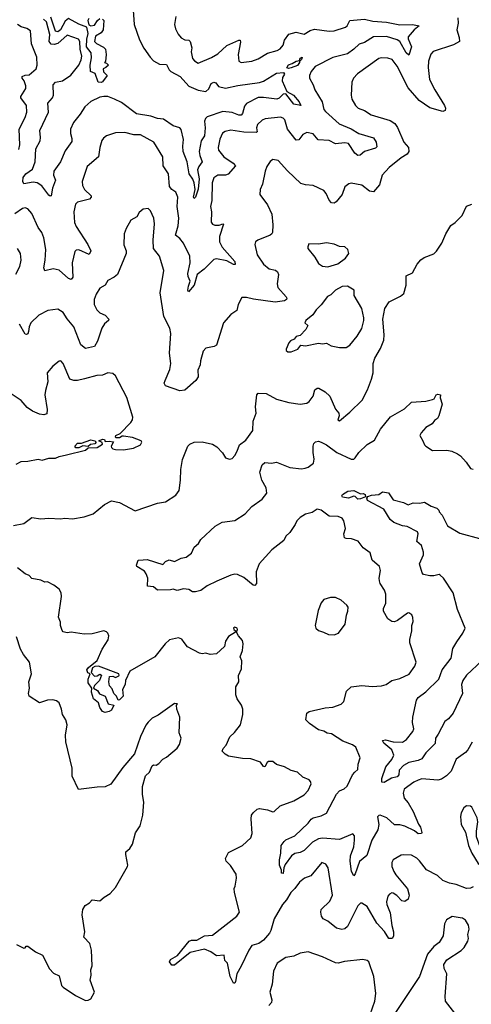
# Model space of a CAD drawing. Extents: x 2199565 to 2323334, y 894172 to 1018966.
# Tile 332 of 440: x 2297963 to 2301412, y 969362 to 976881. Entities that reach past the tile are written whole.
import ezdxf

# ---------------------------------------------------------------- set-up
doc = ezdxf.new("R2010")
doc.units = 0

msp = doc.modelspace()

# ---------------------------------------------------------------- linework, layer by layer
at = {"layer": '0CON10XD'}
for points in [[(2298830.5, 976955), (2298835.8, 976845), (2298878.6, 976728.6), (2298911.9, 976665), (2298958.9, 976595), (2298985, 976567.8), (2299031.5, 976541.5), (2299085, 976538), (2299105, 976497.1), (2299117.8, 976485), (2299187.7, 976447.7), (2299255, 976374), (2299325, 976342.9), (2299385, 976333.8), (2299407.9, 976352.1), (2299425, 976394.5), (2299445, 976404.4), (2299460, 976400), (2299481.3, 976371.3), (2299535, 976358.5), (2299628.9, 976378.9), (2299795, 976401.2), (2299825, 976412.5), (2299925, 976473.8), (2299978.2, 976478.2), (2299985.5, 976465), (2299970.5, 976439.5), (2299967.3, 976415), (2300001.7, 976331.7), (2300053.5, 976305), (2300096.4, 976255), (2300108.8, 976225), (2300055, 976236.5), (2299995.6, 976315.6), (2299975, 976311.8), (2299945, 976281.9), (2299926.2, 976273.8), (2299825, 976287.5), (2299785, 976286.2), (2299695, 976241.1), (2299680.4, 976219.6), (2299664, 976165), (2299655, 976152.8), (2299635, 976152.2), (2299585, 976172.5), (2299515, 976180.3), (2299395, 976140), (2299382.6, 976127.4), (2299373.6, 976105), (2299380.2, 976055), (2299375.2, 975995), (2299348.4, 975955), (2299334.1, 975875), (2299337.2, 975845), (2299356.9, 975795), (2299330.5, 975759.5), (2299321.5, 975735), (2299332.3, 975665), (2299326.2, 975586.2), (2299305.4, 975525), (2299295, 975516.2), (2299290.6, 975525), (2299302.7, 975585), (2299294.7, 975634.7), (2299285, 975664), (2299257.3, 975705), (2299241.2, 975795), (2299211.8, 975875), (2299207.7, 975915), (2299212.9, 975965), (2299195, 976042.5), (2299186, 976055), (2299135, 976070), (2299060.3, 976120.3), (2299015, 976127.5), (2298965.5, 976145.5), (2298855, 976163.3), (2298739.9, 976249.9), (2298686.5, 976273.5)], [(2299155.6, 976905), (2299145.7, 976845), (2299152.4, 976812.4), (2299171.7, 976771.7), (2299195, 976742), (2299225, 976727.5), (2299254.2, 976724.2), (2299263.8, 976715), (2299277.1, 976667.1), (2299271.4, 976635), (2299282.5, 976585), (2299297, 976567), (2299325, 976548), (2299428.3, 976591.7), (2299475, 976621.4), (2299544.7, 976685.3), (2299635.8, 976725.8), (2299646.2, 976725), (2299649.4, 976709.4), (2299630.5, 976615), (2299636, 976565), (2299655, 976553.1), (2299735, 976563.5), (2299785, 976582.5), (2299855.3, 976624.7), (2299930, 976645), (2299952.4, 976657.6), (2299973.8, 976686.2), (2299986.2, 976725), (2300018.1, 976771.9), (2300075, 976786.5), (2300135, 976769.5), (2300181.4, 976798.6), (2300215, 976809.1), (2300325, 976793.3), (2300365, 976795.3), (2300450, 976825), (2300463.1, 976835), (2300485, 976873.8), (2300595, 976885.7), (2300659.5, 976869.5), (2300765, 976862.4), (2300865, 976842), (2300963.6, 976843.6), (2301012.5, 976835), (2300976.2, 976803.8), (2300930.5, 976749.5), (2300930, 976735), (2300954.7, 976675), (2300935, 976609.2), (2300915, 976627.8), (2300864.5, 976715), (2300846.2, 976726.2), (2300765, 976752), (2300665, 976751.1), (2300595, 976707.5), (2300555, 976695.5), (2300515.4, 976655), (2300465, 976621.1), (2300355, 976592.9), (2300218.1, 976525), (2300189.6, 976485), (2300176.7, 976455), (2300175.7, 976435.7), (2300204.2, 976385), (2300216, 976346), (2300273, 976253), (2300285.8, 976195.8), (2300298.9, 976178.9), (2300401.9, 976085), (2300495, 976048.4), (2300553.1, 976013.1), (2300665, 975979.6), (2300684.6, 975945), (2300690.9, 975909.1), (2300679.8, 975900.2), (2300595, 975875.4), (2300562.3, 975847.7), (2300545, 975843.6), (2300521.5, 975861.5), (2300472.5, 975935), (2300445, 975941.5), (2300375, 975934.1), (2300325, 975957.7), (2300242.7, 975962.7), (2300205, 976009.2), (2300155, 976020), (2300125.8, 976004.2), (2300095, 975963.8), (2300075, 975961.2), (2300007.7, 976045), (2299986.8, 976116.8), (2299975, 976129.5), (2299955, 976137.5), (2299836.6, 976123.4), (2299815, 976114.5), (2299778.4, 976081.6), (2299771.2, 976055), (2299777.1, 976025), (2299769.3, 976020.7), (2299675, 976021.6), (2299575, 976038.5), (2299531.5, 976028.5), (2299512.5, 976015), (2299491.7, 975968.3), (2299478.9, 975905), (2299480.6, 975885), (2299521.4, 975835), (2299593.1, 975785), (2299610.6, 975765), (2299555, 975702.4), (2299534.7, 975694.7), (2299475, 975694.6), (2299445.3, 975674.7), (2299433.7, 975636.3), (2299429.3, 975499.3), (2299420.8, 975455), (2299427.5, 975415), (2299424.5, 975334.5), (2299435, 975319.2), (2299452.5, 975312.5), (2299485, 975311.4), (2299513, 975323), (2299519.5, 975319.5), (2299487.5, 975225), (2299489.5, 975185), (2299508.5, 975145), (2299605.3, 975035.3), (2299608.2, 975011.8), (2299595, 975012.3), (2299545, 975039.5), (2299465, 975055.5), (2299445, 975048.9), (2299370.6, 974975), (2299319.2, 974935), (2299294.6, 974855), (2299252.9, 974802.9), (2299247.1, 974815), (2299250.7, 974845), (2299265.7, 974885), (2299249.5, 974919.5), (2299246.8, 974943.2), (2299263.5, 975025), (2299263.1, 975075), (2299214.4, 975175), (2299185, 975211.4), (2299152.5, 975235), (2299172.9, 975307.1), (2299178.4, 975365), (2299164.7, 975455.3), (2299170.8, 975525), (2299155, 975564), (2299124.2, 975585), (2299107.9, 975607.9), (2299098.2, 975705), (2299058.2, 975765), (2299055.4, 975835), (2298986, 975946), (2298885, 976002.7), (2298835, 976002.9), (2298765, 976018.6), (2298695, 976017.5), (2298625, 975994), (2298603, 975977), (2298591.2, 975958.8), (2298574.4, 975905), (2298565.3, 975834.7), (2298479.3, 975760.7), (2298439.4, 975645), (2298443.5, 975615), (2298456.9, 975585), (2298509.2, 975535), (2298509.2, 975525), (2298495, 975511.1), (2298403.2, 975486.8), (2298388.5, 975471.5), (2298376.6, 975413.4), (2298382.5, 975332.5), (2298395, 975302), (2298483.1, 975165), (2298505.8, 975115), (2298492.9, 975087.1), (2298415, 975122.5), (2298395, 975120), (2298385, 975110.8), (2298363.8, 975025), (2298368.2, 974915), (2298355, 974897.1), (2298335, 974904.3), (2298265, 974968), (2298217.3, 974977.3), (2298154.1, 974964.1), (2298146.9, 974986.9), (2298158.5, 975045), (2298161.8, 975125), (2298146.1, 975215), (2298132.9, 975255), (2298104.6, 975295), (2298055, 975400), (2298026, 975436), (2298005, 975445.6), (2297985, 975438.1), (2297925, 975398.9)], [(2298686.5, 976273.5), (2298635, 976295.2), (2298605.9, 976295.9), (2298575, 976289.8), (2298505, 976257.5), (2298460, 976215), (2298425, 976159.1), (2298372.5, 976095), (2298350.8, 976045), (2298351.4, 976011.4), (2298362.1, 975975), (2298359.8, 975950.2), (2298310.3, 975879.7), (2298274.5, 975795), (2298222.5, 975725), (2298221.5, 975695), (2298235.6, 975655), (2298214.4, 975595), (2298203.3, 975536.7), (2298195, 975533.3), (2298185, 975540), (2298132.2, 975612.2), (2298095, 975635.8), (2298065, 975639.4), (2297995, 975628.8), (2297985.6, 975645.6), (2297990.4, 975675), (2298009.6, 975705), (2298060.9, 975739.1), (2298080, 975795), (2298086.3, 975895), (2298119.1, 975955), (2298122.7, 975982.7), (2298117.5, 976035), (2298181.5, 976175), (2298177.1, 976245), (2298212.3, 976285), (2298219.7, 976305), (2298218.2, 976385), (2298235, 976405.3), (2298288.6, 976415), (2298352.4, 976457.6), (2298415, 976534.4), (2298432.9, 976575), (2298437.2, 976602.8), (2298424.8, 976655), (2298422, 976715), (2298412.7, 976732.7), (2298325, 976762.2), (2298255, 976700), (2298225, 976690.7), (2298202, 976695), (2298188.2, 976715), (2298191.9, 976768.1), (2298167.7, 976865), (2298145.4, 976885)], [(2298595, 976885.8), (2298605.6, 976875), (2298601.1, 976805), (2298585, 976780), (2298542, 976755), (2298533.8, 976715), (2298549.1, 976699.1), (2298602.3, 976672.3), (2298617, 976657), (2298623.6, 976616.4), (2298617.5, 976562.5), (2298610, 976555), (2298625, 976550), (2298640, 976535), (2298620, 976515), (2298600, 976505), (2298603, 976483), (2298630, 976455), (2298595, 976406.7), (2298585, 976401.2), (2298563, 976403), (2298540, 976470), (2298504, 976485), (2298501.9, 976535), (2298510.8, 976589.2), (2298507.6, 976627.6), (2298473.8, 976675), (2298475, 976732.5), (2298485.4, 976775), (2298474.6, 976825), (2298415, 976846.4), (2298335, 976890.5), (2298309.8, 976870.2), (2298275, 976803), (2298255, 976788.7), (2298235, 976792.7), (2298201.3, 976901.3)], [(2298489.9, 976890.1), (2298484.3, 976875), (2298491.8, 976841.8), (2298505, 976835.5), (2298535, 976840), (2298556, 976875), (2298575, 976890.8)], [(2301307.5, 976895), (2301310, 976855), (2301301.1, 976805), (2301320, 976745), (2301320.8, 976715), (2301275, 976690.5), (2301121.3, 976638.7), (2301101.7, 976618.3), (2301083.5, 976565), (2301082.2, 976515), (2301093.3, 976425), (2301133.3, 976345), (2301207.5, 976225), (2301214.4, 976205), (2301212.9, 976187.1), (2301195, 976180), (2301095, 976208.1), (2301014.2, 976264.2), (2300929.8, 976359.8), (2300846.1, 976526.1), (2300806.3, 976576.3), (2300775, 976587.1), (2300725, 976589.4), (2300705, 976584), (2300541.3, 976468.7), (2300511.2, 976435), (2300499.2, 976405), (2300494.3, 976305), (2300499.2, 976275), (2300526, 976225), (2300546.7, 976205), (2300595, 976187.1), (2300646.7, 976155), (2300792.6, 976112.6), (2300828, 976088), (2300848, 976058), (2300895.6, 975945.6), (2300930.8, 975905), (2300935.4, 975874.6), (2300922.9, 975855), (2300875, 975827.1), (2300785, 975751.9), (2300730.8, 975695), (2300709.3, 975620.7), (2300665, 975566.2), (2300635, 975571.2), (2300575, 975616.7), (2300495, 975632.9), (2300475, 975628.6), (2300445, 975606), (2300425.8, 975545), (2300379.7, 975490.3), (2300365, 975481.2), (2300345, 975483.8), (2300325, 975503.3), (2300303.7, 975553.7), (2300285, 975575.7), (2300205, 975615.6), (2300145, 975621.1), (2300110.9, 975630.9), (2300006.8, 975726.8), (2299935.9, 975805.9), (2299895, 975812.5), (2299875, 975797.5), (2299850.3, 975759.7), (2299837.5, 975725), (2299815.8, 975625), (2299799.2, 975585), (2299796.2, 975545), (2299855, 975466.7), (2299887, 975397), (2299896.9, 975315), (2299892.2, 975255), (2299889.4, 975245), (2299876, 975235), (2299782, 975198), (2299763.3, 975185), (2299758, 975165), (2299775.7, 975085), (2299825.6, 975015), (2299868.1, 974978.1), (2299915, 974969.6), (2299931.5, 974955), (2299938.5, 974935), (2299929.4, 974865), (2299934.3, 974835), (2299997.5, 974765), (2300003.2, 974755), (2300000.7, 974745), (2299985, 974734.4), (2299914.8, 974724.8), (2299747.3, 974747.3), (2299695, 974760.6), (2299659.3, 974760.7), (2299630, 974705), (2299620.7, 974659.3), (2299575, 974630), (2299519.2, 974565), (2299465.8, 974395), (2299447.5, 974385), (2299385, 974371.4), (2299365, 974348.8), (2299343.2, 974276.8), (2299340, 974245), (2299324.3, 974205), (2299325, 974152.5), (2299308, 974125), (2299225, 974051.9), (2299185, 974045.7), (2299075, 974084.2), (2299066.2, 974105), (2299074.2, 974125.8), (2299110.3, 974209.7), (2299118.1, 974255), (2299107.3, 974335), (2299116.9, 974485), (2299108.7, 974525), (2299064.7, 974615), (2299035.3, 974795), (2299063.3, 974965), (2299031.1, 975075), (2298983.8, 975135), (2298982.8, 975197.2), (2298993.1, 975323.1), (2298987.1, 975365), (2298962.7, 975422.7), (2298945, 975438.8), (2298906.1, 975433.9), (2298875, 975410), (2298856.7, 975375), (2298810.9, 975349.1), (2298775, 975287.5), (2298760, 975245), (2298758.3, 975161.7)], [(2297955, 975888.8), (2297963.8, 975926.2), (2297958, 976045), (2298004.5, 976135), (2298017.9, 976175), (2298014.5, 976225), (2297972.2, 976285), (2297971.1, 976295), (2298010, 976355), (2298010, 976375), (2297996.4, 976415), (2297982.7, 976435), (2297981.9, 976448.1), (2298005, 976458.2), (2298035, 976459.1), (2298087.8, 976505), (2298096.7, 976535), (2298093.6, 976595), (2298052.1, 976697.9), (2298044.2, 976795), (2298018, 976815), (2297975, 976826.5), (2297945, 976843.3)], [(2300015, 976508.9), (2300002.5, 976512.5), (2300015, 976535.9), (2300044.2, 976545.8), (2300074, 976565), (2300100, 976570), (2300105, 976588), (2300120, 976595), (2300115, 976576.2), (2300105, 976567.5), (2300100, 976570), (2300100, 976555), (2300085, 976530.5), (2300035, 976513.9), (2300015, 976508.9)], [(2297915, 973018.8), (2297995, 973033.3), (2298055, 973080), (2298125, 973070), (2298185, 973074.2), (2298275, 973068), (2298306.4, 973073.6), (2298365, 973070), (2298454.1, 973084.1), (2298523.3, 973106.7), (2298610.5, 973179.5), (2298665, 973206.2), (2298725, 973194.2), (2298845, 973130), (2299015, 973189.6), (2299075, 973200), (2299155, 973248.8), (2299180, 973285), (2299191.9, 973365), (2299193.1, 973445), (2299207, 973523), (2299245.7, 973624.3), (2299260.9, 973639.1), (2299295, 973654.2), (2299355, 973657.5), (2299435, 973640.5), (2299469.2, 973619.2), (2299512.4, 973572.4), (2299535, 973536.2), (2299565, 973523.8), (2299585, 973530), (2299605, 973553.3), (2299624.2, 973585.8), (2299642, 973635), (2299690.3, 973669.7), (2299743.1, 973745), (2299745.7, 973815), (2299767.5, 973875), (2299762.5, 973925), (2299773.3, 974015), (2299785, 974028), (2299845, 974025.7), (2299925, 973984.3), (2300018.8, 973958.8), (2300105, 973944.4), (2300155, 973953.6), (2300174.2, 973965), (2300204.3, 974005), (2300217.5, 974055), (2300235, 974067.5), (2300247.3, 974067.3), (2300295, 974040), (2300331.2, 974005), (2300375, 973907.5), (2300400, 973875), (2300403.3, 973855), (2300393.3, 973825), (2300405, 973817.5), (2300485, 973883.8), (2300578.6, 973975), (2300618.5, 974055), (2300649.5, 974135), (2300662.5, 974185), (2300662.2, 974232.2), (2300660.9, 974255), (2300674.6, 974295.4), (2300718.7, 974371.3), (2300743.8, 974435), (2300747.3, 974475), (2300736.2, 974595), (2300751.1, 974675), (2300785, 974727.5), (2300871.1, 974768.9), (2300895, 974791.2), (2300913.1, 974855), (2300915, 974926.2), (2300961.2, 974948.8), (2300997.1, 975015), (2301025, 975046), (2301052.5, 975065), (2301125, 975094.3), (2301146.4, 975113.6), (2301185.7, 975174.3), (2301216.2, 975245), (2301255, 975310), (2301288.8, 975331.2), (2301342.5, 975385), (2301375, 975456.7), (2301415, 975472.5)], [(2298758.3, 975161.7), (2298775.6, 975115.6), (2298775.6, 975094.4), (2298708.6, 974935), (2298685, 974914.3), (2298635, 974890), (2298615, 974854.3), (2298575, 974832), (2298547.1, 974785), (2298532.5, 974745), (2298531.2, 974705), (2298552.2, 974665), (2298575, 974642.5), (2298615.7, 974625), (2298642.5, 974595), (2298640.8, 974585), (2298611.2, 974558.8), (2298590.6, 974525), (2298557.1, 974425), (2298535, 974384.2), (2298465, 974370.6), (2298428.9, 974398.9), (2298375.2, 974535.2), (2298325, 974595.8), (2298295.3, 974645.3), (2298255, 974670.6), (2298178.8, 974661.2), (2298110, 974625), (2298047.5, 974565), (2298035.7, 974535), (2298031.2, 974501.2), (2298025, 974482.5), (2298015, 974476.7), (2298005, 974480), (2297961.9, 974555)], [(2300315, 974993.8), (2300392.7, 975017.3), (2300451.2, 975058.8), (2300476.2, 975095), (2300467.5, 975125), (2300445, 975147.5), (2300405, 975148), (2300365, 975166), (2300305, 975178), (2300243.6, 975166.4), (2300170.7, 975169.3), (2300162.3, 975147.7), (2300164.2, 975135), (2300216.7, 975066.7), (2300245, 975018.8), (2300275, 974999.2), (2300315, 974993.8)], [(2297932.8, 974937.2), (2297962.8, 974997.2), (2297973.5, 975045), (2297968.6, 975095), (2297945, 975133.8)], [(2300035, 974344), (2300087.5, 974365), (2300110, 974395), (2300145, 974390), (2300245, 974411.2), (2300275, 974406.2), (2300305, 974410), (2300341.7, 974391.7), (2300405, 974376.9), (2300455, 974378), (2300484.2, 974395.8), (2300539.2, 974465), (2300575, 974523.3), (2300591.2, 974585), (2300592, 974605), (2300575.8, 974675), (2300516.7, 974775), (2300515.8, 974815.8), (2300466.4, 974846.4), (2300425, 974842.5), (2300375, 974816), (2300339.4, 974780.6), (2300313.7, 974766.3), (2300265.5, 974704.5), (2300225.8, 974665), (2300202.2, 974627.8), (2300148, 974585), (2300140, 974565), (2300162.5, 974545), (2300146.7, 974515), (2300105, 974470), (2300075, 974462.5), (2300059.5, 974440.5), (2300031.7, 974428.3), (2300017.7, 974412.3), (2299996.7, 974365), (2299997.5, 974355), (2300010, 974345), (2300035, 974344)], [(2297935, 973486), (2297975, 973506.7), (2298025, 973508.9), (2298105, 973524.4), (2298135, 973516.5), (2298185, 973533.1), (2298235, 973532.7), (2298265, 973546.5), (2298321.5, 973558.5), (2298465, 973593.6), (2298485, 973611.2), (2298555, 973614.2), (2298595, 973640), (2298592.5, 973652.5), (2298567.5, 973665), (2298595, 973678.6), (2298610, 973675), (2298615, 973660), (2298645, 973663.3), (2298678.3, 973658.3), (2298661.2, 973625), (2298663.3, 973615), (2298673.3, 973605), (2298695, 973598.1), (2298755, 973595.6), (2298831.2, 973608.8), (2298884.2, 973635), (2298895.8, 973655), (2298891.2, 973665), (2298825, 973689.5), (2298755, 973700), (2298745, 973700), (2298725, 973686.7), (2298698.3, 973688.3), (2298693.6, 973693.6), (2298696.7, 973705), (2298728.9, 973721.1), (2298812.5, 973805), (2298825.5, 973825), (2298827.1, 973845), (2298781.5, 973995), (2298695, 974161.2), (2298675, 974178.8), (2298636.1, 974183.9), (2298595, 974167.5), (2298552.5, 974165), (2298458.8, 974138.8), (2298404.4, 974125.6), (2298375, 974126.7), (2298346.6, 974136.6), (2298295.6, 974255.6), (2298277.5, 974275), (2298265, 974273.3), (2298215, 974235.7), (2298172, 974185), (2298178.1, 974115), (2298159.4, 974050.6), (2298155.5, 974015), (2298173.8, 973905), (2298169.2, 973870.8), (2298146.9, 973863.1), (2298115, 973869.2), (2298061.2, 973891.2), (2298020.6, 973920.6), (2297973.1, 973973.1), (2297898.6, 974025)], [(2301417.1, 971362.9), (2301385.8, 971304.2), (2301366.3, 971283.7), (2301296.9, 971235), (2301257.2, 971142.8), (2301223.2, 971106.8), (2301185, 971080.5), (2301155, 971073.6), (2301035, 971082.5), (2301005, 971074.5), (2300973, 971057), (2300899.2, 971005), (2300890, 970975), (2300900, 970935), (2300929.5, 970899.5), (2300966.7, 970835), (2301007.6, 970737.6), (2301024.3, 970715), (2301034.3, 970675), (2301031.2, 970665), (2301005, 970663.6), (2300977.4, 970687.4), (2300905, 970722.9), (2300866.7, 970733.3), (2300825, 970732), (2300766, 970785), (2300716.7, 970805), (2300705, 970804.2), (2300695.7, 970794.3), (2300705.6, 970735), (2300698.7, 970695), (2300650.8, 970615), (2300613, 970497), (2300557.1, 970452.9), (2300525, 970357.5), (2300515, 970344), (2300496.5, 970376.5), (2300486.4, 970453.6), (2300489.1, 970495), (2300513.5, 970565), (2300520, 970615), (2300518.8, 970648.8), (2300506.2, 970663.8), (2300405, 970619.2), (2300275, 970631.4), (2300245, 970624.7), (2300199.4, 970600.6), (2300135, 970535.4), (2300105, 970521.8), (2300065, 970513.6), (2300038.1, 970495), (2299990.9, 970429.1), (2299980, 970405), (2299975, 970360), (2299963, 970363), (2299962.5, 970385), (2299947.8, 970425), (2299945.7, 970465), (2299957.5, 970515), (2299959.1, 970575), (2299981.5, 970605), (2299995, 970616.8), (2300065, 970648.8), (2300166, 970745), (2300188.8, 970775), (2300205, 970785.6), (2300265, 970800), (2300305, 970821.4), (2300383.3, 970966.7), (2300405, 970991.4), (2300441.5, 971008.5), (2300462.4, 971027.6), (2300504.6, 971115.4), (2300522, 971135), (2300545.8, 971155), (2300548.1, 971195), (2300562.2, 971245), (2300530.8, 971325), (2300505, 971344.3), (2300431.7, 971371.7), (2300345, 971427.1), (2300311.8, 971431.8), (2300285, 971447.5), (2300245, 971458), (2300176.7, 971505), (2300146.7, 971535), (2300156.1, 971583.9), (2300173, 971597), (2300295, 971626.9), (2300355, 971631.4), (2300418.8, 971655), (2300438.8, 971675), (2300457.7, 971752.3), (2300495, 971786.7), (2300575, 971797.5), (2300655, 971789.2), (2300725, 971792.9), (2300761.2, 971805), (2300805.5, 971834.5), (2300865, 971851.1), (2300936.6, 971883.4), (2300979.2, 971945), (2300991.2, 971975), (2300943, 972123), (2300942.9, 972147.1), (2300956.2, 972215), (2300956.7, 972255), (2300966.4, 972286.4), (2300966.2, 972315), (2300956.7, 972335), (2300935, 972352.5), (2300925, 972348.8), (2300848.3, 972291.7), (2300825, 972282.5), (2300804.2, 972284.2), (2300773.8, 972305), (2300741.1, 972365), (2300742.2, 972385), (2300758.1, 972425), (2300758.9, 972495), (2300749.4, 972525), (2300716, 972575), (2300709.2, 972595), (2300707.1, 972615), (2300718.1, 972675), (2300710, 972705), (2300654.5, 972754.5), (2300638.8, 972808.8), (2300585, 972848.8), (2300548.3, 972898.3), (2300497, 972917), (2300455, 972919.1), (2300443.3, 972925), (2300437.2, 972955), (2300449.6, 972995), (2300438.2, 973055), (2300425, 973073.1), (2300395, 973086.1), (2300325, 973090.2), (2300265, 973135.7), (2300235, 973142), (2300195, 973118.8), (2300145.6, 973105), (2300105, 973080), (2300079.1, 973055), (2300066.8, 973025), (2300025.2, 972964.8), (2299994.3, 972935.7), (2299979.5, 972905), (2299888.3, 972831.7), (2299791.5, 972725), (2299769.5, 972665), (2299770, 972575), (2299759.3, 972560.7), (2299745, 972563.3), (2299675, 972620), (2299625, 972644.4), (2299605, 972646.5), (2299575, 972639.5), (2299467, 972593), (2299395, 972558.2), (2299345, 972522.9), (2299305, 972511.1), (2299281.5, 972511.5), (2299255, 972530.8), (2299214.6, 972535.4), (2299165, 972521.2), (2299135, 972533.3), (2299113.9, 972526.1), (2299015, 972524), (2298985, 972550), (2298940, 972555), (2298941.4, 972615), (2298929.7, 972649.7), (2298915, 972670), (2298856.1, 972706.1), (2298853.8, 972715), (2298867, 972753), (2298905.9, 972755.9), (2298935, 972758.9), (2299055, 972721.2), (2299076.7, 972743.3), (2299105, 972756.2), (2299145, 972743.3), (2299195, 972768.8), (2299235, 972776.7), (2299275, 972806.7), (2299295, 972852.5), (2299329.4, 972880.6), (2299345, 972911.2), (2299455, 973012), (2299510, 973045), (2299605, 973056), (2299685, 973108), (2299735, 973163.1), (2299815, 973220), (2299850.5, 973265), (2299844.5, 973305), (2299811.5, 973365), (2299796, 973425), (2299815, 973482.5), (2299835, 973500), (2299885, 973494), (2299925, 973500.8), (2300025, 973462.2), (2300115, 973452.1), (2300143.3, 973455), (2300165, 973464.5), (2300205.4, 973494.6), (2300211.1, 973525), (2300203.3, 973575), (2300204.3, 973625), (2300209.4, 973645), (2300222.1, 973657.9), (2300245, 973662.3), (2300265.3, 973655.3), (2300305, 973634.4), (2300385, 973575.6), (2300495, 973526), (2300513.9, 973526.1), (2300525.8, 973534.2), (2300553.4, 973576.6), (2300615, 973636.2), (2300671.2, 973668.8), (2300719.2, 973755), (2300795, 973848.9), (2300900.7, 973909.3), (2300955, 973960), (2301065, 973967.5), (2301115, 973980), (2301127.5, 973985), (2301143.3, 974015), (2301155, 974022.5), (2301177, 974017), (2301173.6, 973993.6), (2301190, 973945), (2301163.3, 973855), (2301153.9, 973836.1), (2301130.5, 973819.5), (2301113.3, 973795), (2301064.1, 973765.9), (2301027.5, 973725), (2301017.5, 973705), (2301042.5, 973665), (2301053.3, 973635), (2301065, 973623.8), (2301115, 973592), (2301225, 973592.5), (2301262.5, 973585), (2301305, 973565.8), (2301329.7, 973549.7), (2301372.7, 973502.7), (2301405, 973452.5), (2301425, 973447.5)], [(2298415, 973612.5), (2298392.7, 973612.7), (2298383.8, 973623.8), (2298405, 973647.1), (2298435, 973646), (2298505, 973673.1), (2298537.5, 973665), (2298547.5, 973655), (2298537.1, 973642.9), (2298503.8, 973636.2), (2298485, 973622.5), (2298443.8, 973626.2), (2298415, 973612.5)], [(2300545, 973219.2), (2300525, 973239.2), (2300515, 973241.4), (2300474, 973226), (2300427.5, 973235), (2300422.5, 973245), (2300428.8, 973255), (2300469.5, 973280.5), (2300515, 973286.2), (2300565, 973260.8), (2300585, 973261.9), (2300602, 973255), (2300603.9, 973236.1), (2300565, 973221.2), (2300545, 973219.2)], [(2301495, 971987.8), (2301374.8, 971875.2), (2301345.8, 971835), (2301335.8, 971805), (2301344.6, 971735), (2301274.2, 971585), (2301238.3, 971541.7), (2301208.8, 971521.2), (2301159.4, 971425), (2301137.5, 971395), (2301135, 971353.8), (2301065, 971281.9), (2301033.9, 971236.1), (2301005, 971223.5), (2300935, 971207.8), (2300894.5, 971185), (2300861, 971149), (2300857.2, 971115), (2300845, 971099.2), (2300801.9, 971088.1), (2300745, 971055.7), (2300728, 971058), (2300727.8, 971085), (2300758.9, 971175), (2300805, 971231.2), (2300818.9, 971265), (2300804.4, 971305), (2300744.4, 971355), (2300734.6, 971375.4), (2300755, 971382.2), (2300815.5, 971365.5), (2300885, 971362.5), (2300917.1, 971382.9), (2300964.2, 971445), (2300972.5, 971465), (2300961.9, 971515), (2300964.4, 971554.4), (2300991.9, 971685), (2301006.9, 971705), (2301065, 971748.5), (2301163.6, 971845), (2301188.5, 971915), (2301257.1, 972005), (2301271.5, 972078.5), (2301300.6, 972129.4), (2301347.8, 972195), (2301364.2, 972235), (2301305, 972376.7), (2301272.5, 972505), (2301198.1, 972615), (2301175, 972639.4), (2301165, 972644.4), (2301125, 972634.4), (2301095, 972634.4), (2301047.5, 972645), (2301035.8, 972655.8), (2301015.8, 972725), (2301045.5, 972795), (2301046.2, 972815), (2301030.8, 972865), (2300996.2, 972895), (2301005.8, 972955), (2301000.9, 972970.9), (2300921.4, 973011.4), (2300885, 973015.7), (2300820.5, 973040.5), (2300792.5, 973065), (2300743.4, 973143.4), (2300619.2, 973209.2), (2300613, 973227), (2300620.6, 973239.4), (2300649.6, 973250.4), (2300705.4, 973254.6), (2300734.6, 973275.4), (2300779.1, 973269.1), (2300815, 973214.4), (2300893.9, 973193.9), (2300930, 973175), (2300968, 973192), (2301015, 973189.2), (2301055, 973197.5), (2301105, 973166.7), (2301149.5, 973149.5), (2301162.5, 973135), (2301165, 973122.5), (2301188.3, 973098.3), (2301230, 973015), (2301325, 972960), (2301475, 972920)], [(2301425, 970260), (2301405, 970248.6), (2301375, 970247.1), (2301295, 970276.7), (2301245, 970286.5), (2301195, 970307.5), (2301152.5, 970345), (2301068.5, 970388.5), (2301015, 970458.6), (2300996.7, 970476.7), (2300955, 970500.6), (2300895, 970504.3), (2300875, 970500), (2300815, 970466.2), (2300804.3, 970445.7), (2300804.3, 970415), (2300821.1, 970375), (2300835, 970350.8), (2300925, 970243.3), (2300938, 970195), (2300928.8, 970165), (2300905, 970146.2), (2300881.7, 970151.7), (2300842.7, 970192.7), (2300815, 970210), (2300805, 970212.5), (2300786.4, 970203.6), (2300775, 970187.5), (2300764.4, 970145), (2300765.7, 970125), (2300791.4, 970061.4), (2300804.1, 969964.1), (2300817.8, 969915), (2300817.1, 969882.9), (2300806, 969864), (2300781.2, 969865), (2300747.8, 969917.8), (2300691.1, 969981.1), (2300615, 970107.5), (2300575, 970134), (2300565, 970134), (2300545, 970113.8), (2300466.7, 969955), (2300445, 969938.1), (2300422.7, 969932.7), (2300383.3, 969943.3), (2300315, 969996), (2300280, 970015), (2300268, 970035), (2300262.5, 970065), (2300265.8, 970085), (2300330.5, 970149.5), (2300352, 970195), (2300319.2, 970405), (2300301.7, 970431.7), (2300270, 970445), (2300185, 970343.1), (2300138.6, 970325), (2300099.2, 970295), (2300064, 970245), (2300034.6, 970215.4), (2300000.3, 970159.7), (2299969.1, 970125), (2299905.5, 970015), (2299881.5, 969925), (2299870.6, 969905), (2299825, 969852), (2299790, 969825), (2299735, 969810), (2299711.5, 969775), (2299655, 969652), (2299621.8, 969595), (2299610.8, 969535), (2299605, 969523.8), (2299595, 969523.3), (2299571.3, 969575), (2299549.2, 969675), (2299528.8, 969695), (2299525, 969736), (2299465, 969732), (2299422.8, 969762.8), (2299375, 969782.1), (2299265, 969756.2), (2299145, 969660), (2299125, 969660.5), (2299106.4, 969685), (2299115.6, 969705), (2299167.8, 969735), (2299257, 969843), (2299275, 969851.5), (2299315, 969852.3), (2299375, 969885.3), (2299435, 969890.8), (2299621.2, 970035), (2299641.2, 970065), (2299604.4, 970214.4), (2299600, 970245), (2299608.8, 970265), (2299617.5, 970325), (2299615.6, 970355), (2299571.7, 970421.7), (2299540, 970455), (2299533.8, 970475), (2299558.3, 970521.7), (2299665, 970574.4), (2299727.6, 970632.4), (2299737.1, 970665), (2299731.2, 970778.8), (2299734.2, 970805.8), (2299746.7, 970825), (2299775, 970852.5), (2299793.8, 970856.2), (2299856.1, 970846.1), (2299895, 970831.2), (2299905, 970833.8), (2299951.7, 970878.3), (2300056.2, 970915), (2300135, 970961.4), (2300165.7, 970995), (2300188.8, 971045), (2300183.6, 971063.6), (2300172.5, 971075), (2300125, 971097.5), (2300085, 971133.3), (2300036.1, 971146.1), (2299985, 971175.8), (2299924.3, 971194.3), (2299895.8, 971215.8), (2299863.8, 971215), (2299852.9, 971207.1), (2299835, 971175.8), (2299825, 971177.5), (2299801.4, 971211.4), (2299727.5, 971237.5), (2299665, 971238), (2299557.3, 971257.3), (2299530.9, 971270.9), (2299510, 971295), (2299516.2, 971315), (2299540.3, 971339.7), (2299568, 971405), (2299603.2, 971436.8), (2299649.2, 971495), (2299665.9, 971574.1), (2299666, 971615), (2299657.5, 971645), (2299623.8, 971695), (2299614.2, 971725), (2299613.9, 971786.1), (2299635.8, 971824.2), (2299633.8, 971873.8), (2299655.9, 971924.1), (2299660, 971985), (2299647.5, 972015), (2299665.5, 972064.5), (2299670, 972115), (2299665, 972140), (2299633.8, 972175), (2299617.5, 972205), (2299625.9, 972224.1), (2299622.5, 972235), (2299605, 972242.5), (2299595, 972237.5), (2299597.5, 972225), (2299610, 972215), (2299610, 972205), (2299558.5, 972171.5), (2299534.7, 972135.3), (2299526.3, 972093.7), (2299465, 972038.9), (2299416.7, 972033.3), (2299385, 972043.8), (2299355, 972038.8), (2299335, 972042.5), (2299245, 972090.5), (2299220, 972125), (2299200.5, 972150.5), (2299175, 972160.4), (2299107.5, 972145), (2299074.5, 972115), (2298995, 972014.4), (2298805, 971905.8), (2298770, 971835), (2298767.1, 971805), (2298747.5, 971765), (2298753.3, 971715), (2298725, 971686.2), (2298714.3, 971684.3), (2298701.4, 971715), (2298682, 971735), (2298670, 971770), (2298647.5, 971795), (2298642.5, 971825), (2298647.5, 971865), (2298675, 971868.8), (2298695, 971857.5), (2298719.5, 971870.5), (2298723.3, 971875), (2298718.8, 971885), (2298565, 971943.1), (2298537.7, 971942.3), (2298518.3, 971931.7), (2298507.5, 971895), (2298535, 971867.5), (2298555, 971870), (2298575, 971882.5), (2298586.7, 971875), (2298572, 971835), (2298533.3, 971796.7), (2298527.5, 971775), (2298557, 971757), (2298573.5, 971733.5), (2298615, 971714.3), (2298637.6, 971657.6), (2298682.5, 971645), (2298665, 971607.5), (2298645, 971596.7), (2298615, 971591.2), (2298595, 971596.7), (2298575, 971627.5), (2298563.8, 971665), (2298526.2, 971695), (2298512, 971745), (2298512.5, 971775), (2298486.2, 971816.2), (2298486, 971845), (2298500, 971885), (2298483.6, 971893.6), (2298476.2, 971915), (2298487.5, 971935), (2298555, 971986.7), (2298593.5, 972075), (2298638.2, 972145), (2298643.3, 972175), (2298636.3, 972196.3), (2298625, 972207.5), (2298605, 972213.1), (2298515, 972192.2), (2298455, 972188.9), (2298355, 972202.5), (2298325, 972198.8), (2298295, 972207.5), (2298286.4, 972216.4), (2298273.6, 972253.6), (2298275, 972280), (2298258.3, 972318.3), (2298281.4, 972475), (2298279.2, 972505), (2298263, 972533), (2298223.2, 972563.2), (2298175, 972588.8), (2298155, 972586.2), (2298125, 972601.2), (2298055, 972612.5), (2298035, 972637.5), (2298005, 972650), (2297945.7, 972695.7)], [(2300365, 972184.3), (2300396.2, 972195), (2300447.5, 972265), (2300457.3, 972332.7), (2300469.2, 972365), (2300470, 972395), (2300461.2, 972411.2), (2300417.7, 972447.7), (2300375, 972468), (2300335, 972468.8), (2300285, 972452.5), (2300265, 972427.5), (2300240.9, 972369.1), (2300218.8, 972255), (2300223.8, 972235), (2300245, 972216.2), (2300282.5, 972205), (2300320, 972185), (2300365, 972184.3)], [(2298485, 969394), (2298505.8, 969404.2), (2298533.3, 969455), (2298502, 969545), (2298508.8, 969585), (2298506.7, 969625), (2298516.7, 969655), (2298510, 969775), (2298498, 969825), (2298453.8, 969875), (2298461.2, 969915), (2298440, 970045), (2298446.2, 970085), (2298462.5, 970115), (2298495, 970137.5), (2298515, 970160), (2298575, 970151.2), (2298608.9, 970181.1), (2298652.6, 970207.4), (2298695.5, 970255), (2298785.6, 970415), (2298788.6, 970425), (2298772.5, 970505), (2298773.8, 970525), (2298805, 970551.2), (2298824.2, 970585), (2298847.7, 970672.3), (2298882.5, 970725), (2298904.4, 970805), (2298910, 970905), (2298899.5, 970965), (2298900, 971025), (2298923.7, 971106.3), (2298954.2, 971135.8), (2298975, 971182.5), (2298985, 971190), (2299005, 971187.5), (2299025, 971200), (2299056.2, 971235), (2299085, 971250), (2299165, 971318), (2299182.5, 971345), (2299196.7, 971395), (2299180, 971435), (2299186.7, 971555), (2299162.5, 971615), (2299160, 971645), (2299167, 971657), (2299145, 971660), (2299020.7, 971569.3), (2298973.9, 971546.1), (2298942.7, 971517.3), (2298925, 971492.5), (2298885, 971407.5), (2298840, 971275), (2298749.8, 971170.2), (2298657.8, 971042.2), (2298615, 971021.5), (2298555, 971020), (2298412.7, 971002.7), (2298364.4, 971105), (2298362.5, 971165), (2298314.6, 971365), (2298313.8, 971416.2), (2298325.7, 971495), (2298314.2, 971535), (2298289.2, 971575), (2298282.5, 971615), (2298263.9, 971663.9), (2298245, 971680), (2298215, 971686.2), (2298175, 971684), (2298114.4, 971664.4), (2298035.7, 971715.7), (2298030, 971735), (2298037.8, 971775), (2298032.1, 971825), (2298051.8, 971885), (2298037.5, 971975), (2297992.3, 972032.3), (2297968.9, 972075), (2297939.3, 972169.3)], [(2301475, 970430), (2301495, 970433.3), (2301525, 970463.3), (2301531.7, 970488.3), (2301512.5, 970535), (2301480, 970565), (2301451.9, 970641.9), (2301450, 970685), (2301461.4, 970755), (2301457.5, 970785), (2301415, 970866.2), (2301405, 970873.8), (2301375, 970877.5), (2301355, 970862.5), (2301333.6, 970823.6), (2301328, 970795), (2301334.3, 970735), (2301367.3, 970677.3), (2301390, 970575), (2301415, 970516.7), (2301465, 970436.7), (2301475, 970430)], [(2301285, 969293.3), (2301214.1, 969385.9), (2301211.7, 969421.7), (2301225.7, 969595), (2301204, 969635), (2301201.2, 969665), (2301225, 969702.5), (2301335, 969772), (2301357.5, 969795), (2301385.8, 969845), (2301390, 969865), (2301385.9, 969894.1), (2301394.2, 969935), (2301390.8, 969965), (2301366.2, 970005), (2301345, 970020), (2301327.3, 970022.7), (2301265, 970031.2), (2301222.7, 970007.3), (2301208, 969975), (2301196, 969885), (2301165, 969833.3), (2301125.8, 969804.2), (2301075.9, 969744.1), (2301016.9, 969573.1), (2300828.2, 969291.8)], [(2297939.5, 969819.5), (2297995, 969791.2), (2298005, 969792.5), (2298013.3, 969806.7), (2298025, 969806.7), (2298083.4, 969763.4), (2298136.4, 969736.4), (2298191.5, 969631.5), (2298220.6, 969600.6), (2298265, 969580), (2298283.3, 969505), (2298295, 969493.3), (2298389.5, 969429.5), (2298465, 969390.8), (2298485, 969394)], [(2300638, 969285), (2300674.4, 969385), (2300681.4, 969445), (2300668.1, 969575), (2300628.8, 969685), (2300615, 969696.2), (2300583.9, 969703.9), (2300442.5, 969687.5), (2300395, 969675.4), (2300375, 969677.5), (2300275, 969724.4), (2300165, 969762.5), (2300105, 969753.3), (2300055, 969728.8), (2299995, 969718), (2299930, 969675), (2299900, 969615), (2299890, 969515), (2299873.8, 969455), (2299887.1, 969395), (2299885.7, 969375), (2299865, 969351.4)]]:
    msp.add_lwpolyline(points, dxfattribs=at)

doc.saveas('drawing.dxf')
